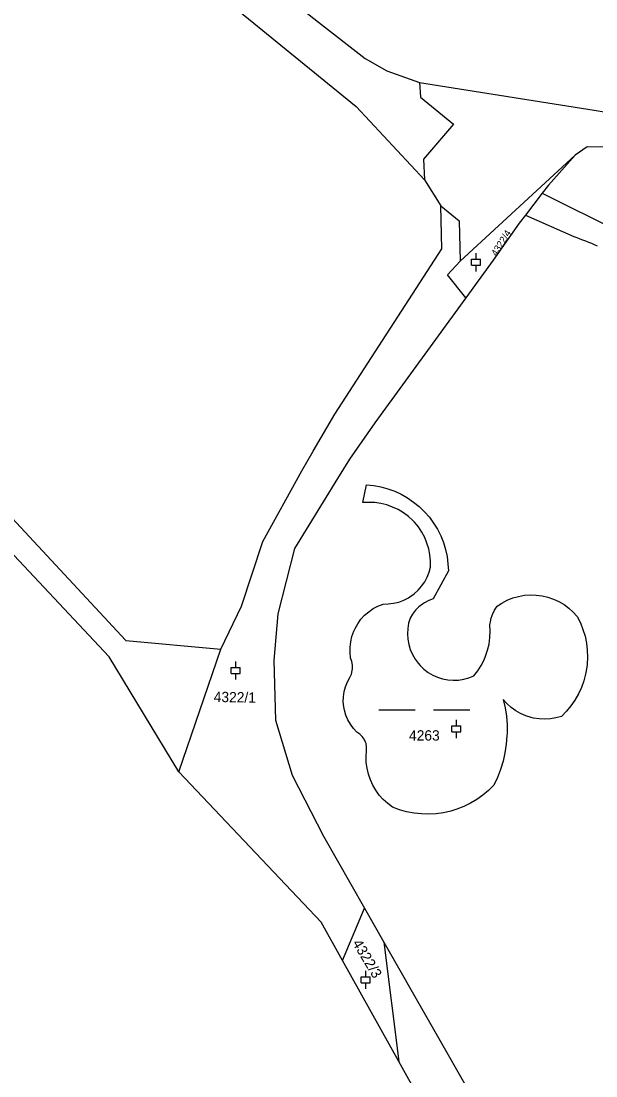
# Model space of a CAD drawing. Extents: x -733394 to -722299, y -1082822 to -1075049.
# Drawn here: x -730773.8 to -730679.1, y -1079504.1 to -1079330.3 of the extents above; entities that cross this region are included whole.
import ezdxf

# ---------------------------------------------------------------- set-up
doc = ezdxf.new("R2010")
doc.units = 0
for name, color, linetype in [('Hranice parcel', 7, 'Continuous'), ('Parcelní čísla', 7, 'Continuous'), ('Vnitřní kresba', 7, 'Continuous'), ('Značky kultur', 7, 'Continuous')]:
    doc.layers.add(name, color=color, linetype=linetype)

msp = doc.modelspace()

# ---------------------------------------------------------------- linework, layer by layer
at = {"layer": 'Hranice parcel'}
for p, q in [((-730708.13, -1079340.44), (-730708.01, -1079342.85)), ((-730707.49, -1079353.04), (-730707.31, -1079356.44)), ((-730701.43, -1079369.86), (-730682.47, -1079352.38)), ((-730707.31, -1079356.44), (-730704.65, -1079360.76)), ((-730717.51, -1079409.64), (-730716.87, -1079406.71)), ((-730703.4, -1079420.9), (-730705.88, -1079425.51)), ((-730747.81, -1079454), (-730740.91, -1079433.79)), ((-730723.99, -1079464.58), (-730717.23, -1079476.43)), ((-730720.82, -1079485.09), (-730717.23, -1079476.43)), ((-730717.23, -1079476.43), (-730714.03, -1079482.03)), ((-730714.03, -1079482.03), (-730690.45, -1079523.38)), ((-730714.03, -1079482.03), (-730711.57, -1079501.69)), ((-730711.57, -1079501.69), (-730720.82, -1079485.09)), ((-730703.31, -1079516.5), (-730711.57, -1079501.69))]:
    msp.add_line(p, q, dxfattribs=at)
for points in [[(-730827.14, -1079213.92), (-730827.91, -1079221.3), (-730824.58, -1079235.69), (-730819.84, -1079244.32), (-730805.78, -1079259.56), (-730777.38, -1079286.97), (-730770.33, -1079293.74), (-730760.08, -1079302.61), (-730752.11, -1079309.02), (-730724.8, -1079330.49), (-730717.13, -1079336.48), (-730713.53, -1079338.48), (-730708.13, -1079340.44)], [(-730768.43, -1079303.76), (-730750.25, -1079318.57), (-730718.58, -1079344.38), (-730707.31, -1079356.44)], [(-730874.15, -1079319.39), (-730810.09, -1079374.85), (-730756.58, -1079432.33), (-730740.91, -1079433.79)], [(-730747.81, -1079454), (-730759.28, -1079435.06), (-730812.99, -1079377.86), (-730875.01, -1079330.2)], [(-730708.13, -1079340.44), (-730679.34, -1079344.99), (-730674.47, -1079345.81), (-730650.21, -1079348.22), (-730636.65, -1079349.29), (-730626.86, -1079349.99), (-730618.22, -1079350.29), (-730607.12, -1079350.09), (-730599.44, -1079349.67), (-730586.06, -1079347.99), (-730546.7, -1079341.56), (-730507.42, -1079335.19), (-730506.8, -1079333.7), (-730504.74, -1079330.4)], [(-730708.01, -1079342.85), (-730702.56, -1079347.26), (-730707.49, -1079353.04)], [(-730588, -1079354.16), (-730601.35, -1079356.14), (-730606.43, -1079356.22), (-730676.51, -1079351.09), (-730680.5, -1079351), (-730682.47, -1079352.38)], [(-730682.47, -1079352.38), (-730686.91, -1079357.32), (-730687.94, -1079358.67), (-730690.67, -1079362.25), (-730691.7, -1079363.59), (-730695.99, -1079369.67), (-730700.51, -1079375.88)], [(-730740.91, -1079433.79), (-730737.47, -1079426.67), (-730733.99, -1079416.05), (-730727.53, -1079404.38), (-730725.7, -1079401.17), (-730722.09, -1079395.08), (-730704.49, -1079367.81), (-730704.65, -1079360.76)], [(-730704.65, -1079360.76), (-730701.64, -1079363.23), (-730701.43, -1079369.86)], [(-730700.51, -1079375.88), (-730703.53, -1079372.09), (-730701.43, -1079369.86)], [(-730700.51, -1079375.88), (-730715.54, -1079396.51), (-730719.68, -1079402.49), (-730721.69, -1079405.66), (-730728.78, -1079417.19), (-730731.48, -1079427.98), (-730732.19, -1079435.67), (-730731.88, -1079445.49), (-730729.16, -1079454.56), (-730723.99, -1079464.58)], [(-730716.87, -1079406.71), (-730715.68, -1079406.83), (-730714.51, -1079407.04), (-730713.35, -1079407.36), (-730712.23, -1079407.77), (-730711.15, -1079408.27), (-730710.11, -1079408.86), (-730709.12, -1079409.54), (-730708.2, -1079410.29), (-730708.17, -1079410.32), (-730707.31, -1079411.15), (-730706.53, -1079412.05), (-730705.82, -1079413.01), (-730705.2, -1079414.03), (-730704.66, -1079415.1), (-730704.22, -1079416.21), (-730703.86, -1079417.35), (-730703.61, -1079418.52), (-730703.46, -1079419.71), (-730703.4, -1079420.9)], [(-730706.33, -1079420.26), (-730706.33, -1079419.25), (-730706.43, -1079418.25), (-730706.62, -1079417.26), (-730706.92, -1079416.3), (-730707.3, -1079415.37), (-730707.78, -1079414.48), (-730708.34, -1079413.65), (-730708.99, -1079412.87), (-730709.25, -1079412.59), (-730709.99, -1079411.91), (-730710.8, -1079411.31), (-730711.67, -1079410.79), (-730712.58, -1079410.36), (-730713.52, -1079410.02), (-730714.5, -1079409.78), (-730715.5, -1079409.63), (-730716.5, -1079409.59), (-730717.51, -1079409.64)], [(-730712.59, -1079459.82), (-730713.39, -1079459.23), (-730714.12, -1079458.56), (-730714.78, -1079457.82), (-730715.36, -1079457.02), (-730715.83, -1079456.21), (-730716.25, -1079455.31), (-730716.57, -1079454.38), (-730716.8, -1079453.41), (-730716.92, -1079452.43), (-730716.95, -1079451.44), (-730716.88, -1079450.45), (-730716.87, -1079449.9), (-730716.97, -1079449.35), (-730717.05, -1079449.1), (-730717.28, -1079448.6), (-730717.6, -1079448.15), (-730718, -1079447.76), (-730718.46, -1079447.45), (-730719.04, -1079446.84), (-730719.54, -1079446.16), (-730719.97, -1079445.43), (-730720.3, -1079444.65), (-730720.53, -1079443.84), (-730720.64, -1079443.3), (-730720.71, -1079442.46), (-730720.68, -1079441.62), (-730720.56, -1079440.78), (-730720.34, -1079439.97), (-730720.02, -1079439.19), (-730719.61, -1079438.45), (-730719.38, -1079437.88), (-730719.24, -1079437.28), (-730719.21, -1079437.03), (-730719.21, -1079436.42), (-730719.31, -1079435.81), (-730719.51, -1079435.23), (-730719.6, -1079434.34), (-730719.6, -1079433.44), (-730719.49, -1079432.55), (-730719.29, -1079431.68), (-730718.99, -1079430.84), (-730718.78, -1079430.37), (-730718.33, -1079429.59), (-730717.8, -1079428.86), (-730717.2, -1079428.2), (-730716.53, -1079427.61), (-730715.79, -1079427.1), (-730715, -1079426.68), (-730714.17, -1079426.34), (-730713.3, -1079426.33), (-730712.43, -1079426.22), (-730711.58, -1079426.01), (-730710.76, -1079425.7), (-730709.98, -1079425.31), (-730709.74, -1079425.16), (-730709.02, -1079424.65), (-730708.37, -1079424.07), (-730707.8, -1079423.41), (-730707.3, -1079422.69), (-730706.88, -1079421.92), (-730706.56, -1079421.1), (-730706.33, -1079420.26)], [(-730705.88, -1079425.51), (-730706.62, -1079425.77), (-730707.32, -1079426.12), (-730707.67, -1079426.34), (-730708.28, -1079426.83), (-730708.83, -1079427.38), (-730709.31, -1079428), (-730709.7, -1079428.68), (-730709.94, -1079429.52), (-730710.09, -1079430.39), (-730710.13, -1079431.26), (-730710.08, -1079432.14), (-730709.92, -1079433), (-730709.67, -1079433.84), (-730709.33, -1079434.65), (-730708.89, -1079435.41), (-730708.37, -1079436.11), (-730708.06, -1079436.46), (-730707.43, -1079437.07), (-730706.73, -1079437.6), (-730705.97, -1079438.04), (-730705.17, -1079438.4), (-730704.34, -1079438.67), (-730703.48, -1079438.83), (-730702.6, -1079438.9), (-730701.73, -1079438.87), (-730700.86, -1079438.73), (-730700.01, -1079438.5), (-730699.2, -1079438.18), (-730698.55, -1079437.35), (-730697.98, -1079436.46), (-730697.5, -1079435.52), (-730697.26, -1079434.96), (-730696.92, -1079433.96), (-730696.68, -1079432.93), (-730696.54, -1079431.88), (-730696.49, -1079430.82), (-730696.55, -1079429.77), (-730696.42, -1079428.99), (-730696.39, -1079428.84), (-730696.14, -1079428.09), (-730695.8, -1079427.38), (-730695.38, -1079426.72), (-730694.56, -1079426.18), (-730693.69, -1079425.72), (-730692.78, -1079425.35), (-730691.84, -1079425.08), (-730690.87, -1079424.91), (-730689.89, -1079424.83), (-730688.92, -1079424.86), (-730687.95, -1079424.98), (-730686.99, -1079425.21), (-730686.06, -1079425.52), (-730685.17, -1079425.94), (-730684.32, -1079426.44), (-730683.53, -1079427.02), (-730682.81, -1079427.68), (-730682.15, -1079428.41), (-730681.63, -1079429.45), (-730681.21, -1079430.54), (-730680.87, -1079431.65), (-730680.64, -1079432.79), (-730680.5, -1079433.95), (-730680.47, -1079435.11), (-730680.53, -1079436.27), (-730680.59, -1079436.74), (-730680.79, -1079437.88), (-730681.09, -1079439.01), (-730681.48, -1079440.1), (-730681.97, -1079441.16), (-730682.55, -1079442.17), (-730683.21, -1079443.12), (-730683.95, -1079444.02), (-730684.77, -1079444.85), (-730685.67, -1079445.1), (-730686.58, -1079445.26), (-730687.51, -1079445.32), (-730688.44, -1079445.27), (-730689.36, -1079445.13), (-730689.75, -1079445.04), (-730690.64, -1079444.76), (-730691.49, -1079444.38), (-730692.3, -1079443.92), (-730693.05, -1079443.37), (-730693.74, -1079442.75), (-730694.36, -1079442.05), (-730694.05, -1079443.44), (-730693.84, -1079444.84), (-730693.73, -1079446.25), (-730693.73, -1079447.67), (-730693.74, -1079448.02), (-730693.85, -1079449.43), (-730694.07, -1079450.84), (-730694.38, -1079452.22), (-730694.79, -1079453.58), (-730695.29, -1079454.9), (-730695.89, -1079456.19)], [(-730720.82, -1079485.09), (-730724.35, -1079478.77), (-730747.81, -1079454)], [(-730695.89, -1079456.19), (-730696.76, -1079457.05), (-730697.69, -1079457.84), (-730698.69, -1079458.55), (-730699.74, -1079459.17), (-730700.84, -1079459.71), (-730701.98, -1079460.15), (-730703, -1079460.46), (-730704.19, -1079460.73), (-730705.41, -1079460.9), (-730706.63, -1079460.97), (-730707.85, -1079460.93), (-730709.06, -1079460.8), (-730710.27, -1079460.57), (-730711.44, -1079460.24), (-730712.59, -1079459.82)]]:
    msp.add_lwpolyline(points, dxfattribs=at)
at = {"layer": 'Vnitřní kresba'}
for p, q in [((-730687.94, -1079358.67), (-730671.53, -1079366.8)), ((-730690.67, -1079362.25), (-730682.73, -1079365.81))]:
    msp.add_line(p, q, dxfattribs=at)
msp.add_lwpolyline([(-730682.73, -1079365.81), (-730682.24, -1079365.97), (-730681.75, -1079366.15), (-730681.27, -1079366.32), (-730680.78, -1079366.51), (-730680.3, -1079366.71), (-730679.83, -1079366.91), (-730679.35, -1079367.11), (-730678.88, -1079367.33)], dxfattribs=at)
at = {"layer": 'Značky kultur'}
for p, q in [((-730698.84, -1079369.53), (-730698.84, -1079368.53)), ((-730699.59, -1079369.53), (-730698.09, -1079369.53)), ((-730699.59, -1079370.53), (-730699.59, -1079369.53)), ((-730699.59, -1079370.53), (-730698.09, -1079370.53)), ((-730698.84, -1079371.53), (-730698.84, -1079370.53)), ((-730698.09, -1079370.53), (-730698.09, -1079369.53)), ((-730739.19, -1079436.8), (-730737.69, -1079436.8)), ((-730739.19, -1079437.8), (-730739.19, -1079436.8)), ((-730738.44, -1079436.8), (-730738.44, -1079435.8)), ((-730737.69, -1079437.8), (-730737.69, -1079436.8)), ((-730739.19, -1079437.8), (-730737.69, -1079437.8)), ((-730738.44, -1079438.8), (-730738.44, -1079437.8)), ((-730714.85, -1079443.76), (-730708.85, -1079443.76)), ((-730705.85, -1079443.76), (-730699.85, -1079443.76)), ((-730702.08, -1079446.42), (-730702.08, -1079445.42)), ((-730702.83, -1079446.42), (-730701.33, -1079446.42)), ((-730702.83, -1079447.42), (-730702.83, -1079446.42)), ((-730702.83, -1079447.42), (-730701.33, -1079447.42)), ((-730702.08, -1079448.42), (-730702.08, -1079447.42)), ((-730701.33, -1079447.42), (-730701.33, -1079446.42)), ((-730717.01, -1079487.76), (-730717.01, -1079486.76)), ((-730717.76, -1079487.76), (-730716.26, -1079487.76)), ((-730717.76, -1079488.76), (-730717.76, -1079487.76)), ((-730717.76, -1079488.76), (-730716.26, -1079488.76)), ((-730717.01, -1079489.76), (-730717.01, -1079488.76)), ((-730716.26, -1079488.76), (-730716.26, -1079487.76))]:
    msp.add_line(p, q, dxfattribs=at)

# ---------------------------------------------------------------- texts
at = {"layer": 'Parcelní čísla'}
for s, height, rotation, p in [('4322/4', 1.139, 58, (-730695.47, -1079369.12)), ('4322/1', 1.7, 359, (-730742.08, -1079442.48)), ('4322/3', 1.7, 301, (-730719.28, -1079482.22))]:
    msp.add_text(s, height=height, rotation=rotation, dxfattribs=at).set_placement(p)
msp.add_text('4263', height=1.7, dxfattribs=at).set_placement((-730709.88, -1079448.84))

doc.saveas('drawing.dxf')
